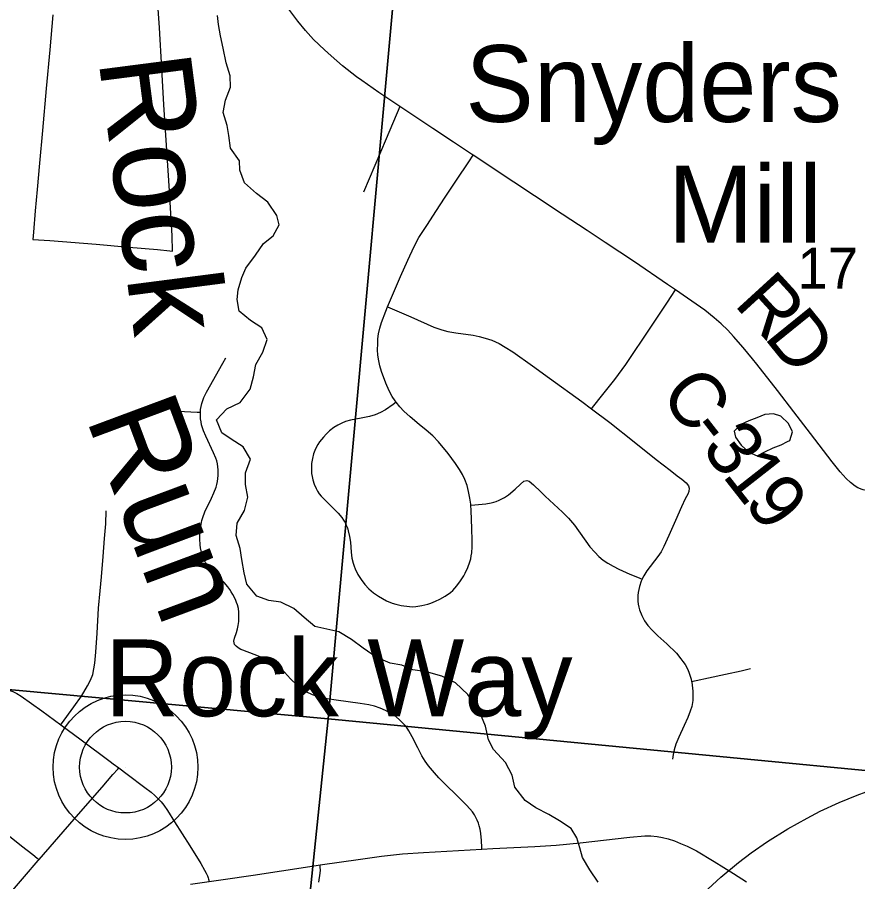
# Model space of a CAD drawing. Extents: x 0 to 1134, y 0 to 440.
# Drawn here: x 843.531 to 844.396, y 363.062 to 363.952 of the extents above; entities that cross this region are included whole.
import ezdxf

# ---------------------------------------------------------------- set-up
doc = ezdxf.new("R2010")
doc.units = 0
for name, color, linetype in [('GM_X_County_Road', 7, 'Continuous'), ('GM_X_County_Road_Text', 7, 'Continuous'), ('GM_X_Minor_Lake', 7, 'Continuous'), ('GM_X_Minor_River', 7, 'Continuous'), ('GM_X_Minor_River_Text', 7, 'Continuous'), ('GM_X_Rail_Line', 7, 'Continuous'), ('GM_X_Section', 7, 'Continuous'), ('GM_X_Section_Text', 7, 'Continuous'), ('GM_X_Township_Road', 7, 'Continuous'), ('GM_X_Unincorporated', 7, 'Continuous'), ('GM_X_Unincorporated_Location', 7, 'Continuous'), ('GM_X_Unincorporated_Text', 7, 'Continuous'), ('GM_X_US_Route', 7, 'Continuous')]:
    doc.layers.add(name, color=color, linetype=linetype)

msp = doc.modelspace()

# ---------------------------------------------------------------- linework, layer by layer
at = {"layer": 'GM_X_County_Road'}
msp.add_line((843.63014, 363.1834), (843.63585, 363.17915), dxfattribs=at)
for points in [[(843.92501, 363.85966), (843.90327, 363.87421), (843.88579, 363.88664), (843.88053, 363.89015), (843.87563, 363.89396), (843.86599, 363.90176), (843.85426, 363.91186), (843.84745, 363.91818), (843.83632, 363.92884), (843.82797, 363.93794), (843.82009, 363.94749), (843.81076, 363.95981), (843.80188, 363.97258)], [(844.00042, 363.80967), (843.99869, 363.81081), (843.98028, 363.82298), (843.9589, 363.83712), (843.928, 363.85767), (843.92501, 363.85966)], [(844.20864, 363.67103), (844.20042, 363.67668), (844.16622, 363.7), (844.1363, 363.7199), (844.11772, 363.73222), (844.09188, 363.74903), (844.06363, 363.7679), (844.04242, 363.78204), (844.00042, 363.80967)], [(844.28787, 363.6), (844.27834, 363.61188), (844.26831, 363.62322), (844.2623, 363.62974), (844.25553, 363.6362), (844.24846, 363.64233), (844.23864, 363.65001), (844.22089, 363.6626), (844.20864, 363.67103)], [(844.51912, 363.48519), (844.50736, 363.48266), (844.45639, 363.47198), (844.44404, 363.46948), (844.43193, 363.46694), (844.41976, 363.46477), (844.41369, 363.4642), (844.40761, 363.46435), (844.40458, 363.46471), (844.40161, 363.46529), (844.39942, 363.46596), (844.39875, 363.46615), (844.39606, 363.46734), (844.39349, 363.46891), (844.38867, 363.47266), (844.38418, 363.47685), (844.37792, 363.48365), (844.36959, 363.49417), (844.34758, 363.52336), (844.33029, 363.54546), (844.31353, 363.56765), (844.29232, 363.59445), (844.28787, 363.6)], [(843.51536, 363.26123), (843.51831, 363.26053), (843.52257, 363.25923), (843.52677, 363.25756), (843.53085, 363.25565), (843.53555, 363.25281), (843.55662, 363.23785), (843.56965, 363.22809), (843.57613, 363.22334)], [(843.57613, 363.22334), (843.59703, 363.20801), (843.62687, 363.18582), (843.63014, 363.1834)], [(843.63585, 363.17915), (843.64448, 363.17272), (843.66265, 363.15895), (843.66901, 363.15406), (843.67303, 363.15054), (843.67618, 363.14758), (843.67933, 363.14424), (843.68211, 363.14084), (843.68613, 363.13509), (843.69324, 363.12367), (843.70893, 363.09876), (843.72024, 363.08079), (843.72413, 363.07386), (843.72582, 363.07075), (843.72721, 363.06796), (843.7279, 363.06608), (843.72827, 363.06459), (843.7289, 363.06207)]]:
    msp.add_lwpolyline(points, dxfattribs=at)
at = {"layer": 'GM_X_Minor_Lake'}
for points in [[(844.3237, 363.51484), (844.32611, 363.51608), (844.32883, 363.52479), (844.32474, 363.53356), (844.31686, 363.54121), (844.30931, 363.54354), (844.3006, 363.54284), (844.29225, 363.53949), (844.2839, 363.53613), (844.27593, 363.5324), (844.26907, 363.52561)], [(844.26907, 363.52561), (844.27015, 363.51953), (844.27614, 363.51114), (844.28403, 363.50386), (844.2927, 363.50039), (844.3003, 363.5045), (844.30903, 363.50862), (844.31738, 363.51159), (844.3237, 363.51484)]]:
    msp.add_lwpolyline(points, dxfattribs=at)
at = {"layer": 'GM_X_Minor_River'}
for points in [[(843.83757, 363.3247), (843.82669, 363.33395), (843.81579, 363.3432), (843.80258, 363.34981), (843.79006, 363.35148), (843.77796, 363.3558), (843.76748, 363.36809), (843.76497, 363.3799), (843.76249, 363.39362), (843.76073, 363.40504), (843.75672, 363.41839), (843.75764, 363.43093), (843.76503, 363.44414), (843.76862, 363.45779), (843.76612, 363.47074), (843.76628, 363.4829), (843.77139, 363.49691), (843.76396, 363.50954), (843.75152, 363.51729), (843.74172, 363.52387), (843.7362, 363.53724), (843.74698, 363.54852), (843.76074, 363.5552), (843.77116, 363.56876), (843.77437, 363.58165), (843.7768, 363.59417), (843.78418, 363.60701), (843.78853, 363.61988), (843.78298, 363.63211), (843.7713, 363.63947), (843.75965, 363.64911), (843.75753, 363.66131), (843.75879, 363.67118), (843.76237, 363.68368), (843.76667, 363.69352), (843.77633, 363.70671), (843.78485, 363.71878), (843.79482, 363.72665), (843.80067, 363.73798), (843.7985, 363.74751), (843.78919, 363.76131), (843.77752, 363.77019), (843.76513, 363.78137), (843.76036, 363.79435), (843.7601, 363.80386), (843.75077, 363.8169), (843.74904, 363.82985), (843.74727, 363.84013), (843.74326, 363.85349), (843.7457, 363.86639), (843.75081, 363.87964), (843.75058, 363.89142), (843.74619, 363.90479), (843.74334, 363.91965), (843.74047, 363.93261), (843.73833, 363.94404), (843.73731, 363.95356)], [(844.12889, 363.06135), (844.12029, 363.07431), (844.11282, 363.08689), (844.11025, 363.09677), (844.10692, 363.10704), (844.10132, 363.11657), (844.08928, 363.12463), (844.07836, 363.13116), (844.06479, 363.13809), (844.05388, 363.14538), (844.04339, 363.15911), (844.04047, 363.17166), (844.03375, 363.18461), (844.02138, 363.19798), (844.01616, 363.20789), (844.01324, 363.22195), (844.00915, 363.23185), (844.00394, 363.24251), (843.99496, 363.25472), (843.98219, 363.26658), (843.96824, 363.27351), (843.95239, 363.2778), (843.93841, 363.28018), (843.9271, 363.28482), (843.91501, 363.28681), (843.90068, 363.29298), (843.88713, 363.30219), (843.8751, 363.31139), (843.8623, 363.31908), (843.83757, 363.3247)]]:
    msp.add_lwpolyline(points, dxfattribs=at)
at = {"layer": 'GM_X_Rail_Line'}
msp.add_lwpolyline([(844.23772, 363.0504), (844.2552, 363.06668), (844.27323, 363.08164), (844.28654, 363.09161), (844.30322, 363.10341), (844.32405, 363.11639), (844.34385, 363.1274), (844.35752, 363.13446), (844.37692, 363.14359), (844.39538, 363.15114), (844.41397, 363.15803)], dxfattribs=at)
at = {"layer": 'GM_X_Section'}
for points in [[(842.89403, 364.32508), (843.94203, 364.23217), (843.8514, 363.22955), (842.80734, 363.32517)], [(843.94203, 364.23217), (844.94191, 364.13589), (844.84938, 363.13367), (843.8514, 363.22955)], [(842.80734, 363.32517), (843.8514, 363.22955), (843.74548, 362.21165), (842.72307, 362.28736)], [(843.8514, 363.22955), (844.84938, 363.13367), (844.75987, 362.13104), (843.74548, 362.21165)]]:
    msp.add_lwpolyline(points, close=True, dxfattribs=at)
at = {"layer": 'GM_X_Township_Road'}
for points in [[(843.56812, 363.95396), (843.56508, 363.91793), (843.56121, 363.87817), (843.55747, 363.83492), (843.55427, 363.80156), (843.55174, 363.77433), (843.54986, 363.75233), (843.54813, 363.73044), (843.54751, 363.72286), (843.56489, 363.72173), (843.61251, 363.718), (843.64635, 363.71511), (843.67573, 363.7125), (843.68826, 363.71117), (843.69109, 363.71093), (843.69076, 363.72675), (843.68788, 363.77309), (843.68489, 363.82006), (843.68233, 363.86138), (843.68024, 363.89886), (843.67763, 363.94059), (843.67614, 363.96515)], [(843.92501, 363.85966), (843.91084, 363.82633), (843.8875, 363.77147)], [(843.91234, 363.65364), (843.91539, 363.66082), (843.92553, 363.68481), (843.93309, 363.70171), (843.93969, 363.71571), (843.94452, 363.72489), (843.95273, 363.73728), (843.96271, 363.75257), (843.97108, 363.76544), (843.98331, 363.78379), (843.99586, 363.80279), (844.00042, 363.80967)], [(844.12228, 363.54862), (844.12459, 363.55154), (844.13248, 363.56152), (844.14616, 363.57891), (844.15759, 363.59421), (844.18335, 363.63269), (844.20026, 363.65844), (844.20396, 363.6644), (844.20864, 363.67103)], [(843.90407, 363.59451), (843.90332, 363.59805), (843.90235, 363.60369), (843.90203, 363.60948), (843.90219, 363.61544), (843.90251, 363.62075), (843.90315, 363.6259), (843.90444, 363.63153), (843.90605, 363.63733), (843.9104, 363.64908), (843.91234, 363.65364)], [(843.91234, 363.65364), (843.91715, 363.65153), (843.93622, 363.64314), (843.96006, 363.63278), (843.96811, 363.62982), (843.97436, 363.62818), (843.98258, 363.6267), (844.00034, 363.62457), (844.00675, 363.62292), (844.01283, 363.62144), (844.01957, 363.61914), (844.02714, 363.61569), (844.03338, 363.61223), (844.04111, 363.6073), (844.06133, 363.593), (844.07892, 363.58034), (844.11213, 363.55633), (844.12228, 363.54862)], [(843.71977, 363.54514), (843.71999, 363.54796), (843.7205, 363.5511), (843.72125, 363.5542), (843.72338, 363.56015), (843.72601, 363.56586), (843.74282, 363.59565), (843.74588, 363.60103)], [(843.92118, 363.55543), (843.92006, 363.55685), (843.91716, 363.56135), (843.9141, 363.56715), (843.9107, 363.57492), (843.90621, 363.58711), (843.90444, 363.59275), (843.90407, 363.59451)], [(843.92118, 363.55543), (843.91796, 363.55315), (843.91024, 363.54768), (843.90525, 363.54494), (843.89961, 363.54253), (843.89366, 363.54059), (843.88513, 363.53898), (843.87418, 363.53689), (843.86903, 363.53544), (843.86533, 363.53383), (843.8613, 363.5319), (843.85712, 363.52949), (843.85277, 363.52595), (843.84924, 363.52241), (843.84652, 363.51943), (843.84425, 363.51709), (843.84248, 363.51468), (843.84071, 363.51178), (843.83829, 363.50744), (843.8362, 363.50245), (843.83507, 363.49762), (843.83411, 363.49247), (843.83395, 363.48603), (843.83427, 363.48201), (843.83475, 363.47895), (843.83539, 363.47541), (843.83668, 363.47106), (843.83884, 363.46669), (843.8403, 363.46386), (843.84205, 363.4612), (843.84404, 363.45873), (843.84837, 363.45422), (843.85507, 363.44782), (843.86149, 363.44124), (843.86541, 363.43665), (843.86711, 363.43419), (843.86859, 363.4316), (843.86987, 363.42888), (843.87097, 363.42607), (843.87192, 363.42321), (843.87329, 363.4173), (843.87422, 363.41123), (843.87483, 363.40105), (843.87563, 363.39477), (843.87692, 363.38974), (843.87788, 363.38672), (843.87905, 363.38381), (843.88182, 363.37823), (843.88515, 363.37292), (843.88897, 363.36797), (843.89322, 363.3634), (843.89553, 363.36125), (843.89797, 363.35927), (843.90318, 363.35577), (843.91131, 363.35115), (843.917, 363.34874), (843.92102, 363.34745), (843.92618, 363.3462), (843.93489, 363.34514)], [(843.99807, 363.44948), (843.99801, 363.4504), (843.99708, 363.45663), (843.9957, 363.46349), (843.99409, 363.46961), (843.99184, 363.47605), (843.98943, 363.4812), (843.98621, 363.48635), (843.98234, 363.49247), (843.97462, 363.50261), (843.9648, 363.51468), (843.959, 363.5208), (843.95219, 363.52661), (843.94494, 363.53255), (843.93551, 363.54027), (843.92907, 363.54639), (843.92488, 363.55073), (843.92118, 363.55543)], [(844.12228, 363.54862), (844.1409, 363.53447), (844.16606, 363.51458), (844.18874, 363.49649), (844.20311, 363.48542), (844.21045, 363.47972), (844.21521, 363.47611), (844.21965, 363.47232), (844.22195, 363.46953), (844.22277, 363.4669), (844.22212, 363.46344), (844.22113, 363.46082), (844.21867, 363.45588), (844.21472, 363.44766), (844.20847, 363.43353), (844.2018, 363.41825), (844.19653, 363.40696), (844.19366, 363.40156), (844.19054, 363.39661), (844.17924, 363.38204), (844.17593, 363.37689), (844.17453, 363.3742), (844.17418, 363.3734)], [(843.69451, 363.54672), (843.70336, 363.54581), (843.71633, 363.54529), (843.71977, 363.54514)], [(844.0094, 363.09548), (844.0093, 363.09712), (844.00886, 363.10426), (844.00814, 363.11154), (844.00749, 363.11608), (844.00656, 363.11954), (844.00576, 363.12221), (844.00461, 363.12517), (844.00331, 363.12812), (844.00164, 363.13086), (843.9996, 363.13396), (843.99704, 363.13707), (843.99353, 363.1408), (843.98936, 363.14487), (843.98556, 363.14866), (843.98199, 363.15226), (843.97352, 363.1603), (843.96916, 363.16463), (843.96497, 363.169), (843.96053, 363.17386), (843.95452, 363.18106), (843.95089, 363.18615), (843.94766, 363.19153), (843.94346, 363.1999), (843.93776, 363.21106), (843.93437, 363.21719), (843.93141, 363.22166), (843.92852, 363.22483), (843.92514, 363.2283), (843.92091, 363.23182), (843.91577, 363.23512), (843.91038, 363.23807), (843.90483, 363.2406), (843.89907, 363.24251), (843.89311, 363.24392), (843.884, 363.24544), (843.85947, 363.2487), (843.8503, 363.25032), (843.84421, 363.25168), (843.83818, 363.25338), (843.83527, 363.25437), (843.8324, 363.2555), (843.82959, 363.25685), (843.82684, 363.2584), (843.82422, 363.26017), (843.81934, 363.26417), (843.81257, 363.27062), (843.80625, 363.27745), (843.80196, 363.28181), (843.79968, 363.28381), (843.79727, 363.28565), (843.79474, 363.28732), (843.7921, 363.2888), (843.78655, 363.29139), (843.77505, 363.2959), (843.76335, 363.30012), (843.76129, 363.301), (843.75876, 363.3025), (843.7566, 363.30424), (843.75501, 363.30605), (843.75431, 363.3094), (843.7549, 363.31269), (843.75703, 363.31844), (843.75804, 363.32226), (843.75869, 363.32566), (843.75926, 363.32984), (843.75948, 363.33539), (843.75934, 363.33943), (843.75883, 363.34318), (843.75796, 363.34681), (843.75708, 363.34941), (843.75586, 363.35228), (843.75312, 363.35764), (843.75159, 363.36025), (843.74992, 363.3628), (843.74812, 363.36526), (843.74416, 363.3699), (843.73983, 363.37416), (843.7352, 363.37831), (843.73293, 363.38048), (843.72872, 363.38524), (843.72685, 363.38782), (843.72515, 363.39053), (843.72367, 363.39335), (843.72242, 363.39628), (843.72143, 363.39931), (843.72005, 363.40547), (843.71957, 363.40858), (843.71917, 363.41489), (843.71938, 363.42118), (843.72008, 363.42742), (843.72131, 363.43361), (843.72221, 363.43665), (843.72448, 363.44249), (843.73116, 363.45657), (843.73376, 363.46216), (843.73592, 363.46788), (843.73675, 363.47081), (843.73737, 363.4738), (843.73806, 363.47986), (843.73806, 363.48597), (843.73778, 363.489), (843.73731, 363.49201), (843.73662, 363.49497), (843.73569, 363.49785), (843.73332, 363.5035), (843.72529, 363.52035), (843.72288, 363.52615), (843.72186, 363.52915), (843.72106, 363.53221), (843.72045, 363.53531), (843.72001, 363.53844), (843.71978, 363.5416), (843.71976, 363.54297), (843.71977, 363.54514)], [(843.99807, 363.44948), (844.00214, 363.44982), (844.0134, 363.45073), (844.01895, 363.45173), (844.02151, 363.45243), (844.0242, 363.4534), (844.02703, 363.45463), (844.03264, 363.4575), (844.0369, 363.46011), (844.04366, 363.46607), (844.04898, 363.47122), (844.05252, 363.47428), (844.05574, 363.47477), (844.05799, 363.47428), (844.06234, 363.47042), (844.07, 363.46316), (844.07445, 363.45888), (844.07889, 363.45469), (844.08334, 363.45055), (844.09219, 363.44217), (844.09839, 363.43597), (844.10451, 363.42889), (844.1206, 363.40668), (844.12543, 363.40105), (844.12977, 363.3967), (844.13429, 363.393), (844.13895, 363.38978), (844.14458, 363.38656), (844.15038, 363.38367), (844.16164, 363.37852), (844.16953, 363.3753), (844.17418, 363.3734)], [(843.93489, 363.34514), (843.93811, 363.34501), (843.94127, 363.3452), (843.94751, 363.34607), (843.9537, 363.34755), (843.95695, 363.3486), (843.96183, 363.35052), (843.96622, 363.35282), (843.97172, 363.35582), (843.97702, 363.35968), (843.97946, 363.36174), (843.9817, 363.36402), (843.98376, 363.36642), (843.98752, 363.37144), (843.9909, 363.37677), (843.99235, 363.37958), (843.99489, 363.38531), (843.99704, 363.3912), (843.99787, 363.39426), (843.99849, 363.39736), (843.99893, 363.40049), (843.9994, 363.40676), (843.99949, 363.41303), (843.99903, 363.4255), (843.99844, 363.44414), (843.99807, 363.44948)], [(843.57613, 363.22334), (843.57705, 363.22459), (843.58975, 363.24183), (843.5975, 363.25279), (843.60378, 363.26348), (843.60659, 363.26937), (843.609, 363.27524), (843.61033, 363.28112), (843.61114, 363.28687), (843.61207, 363.2981), (843.61354, 363.31788), (843.61514, 363.3434), (843.61675, 363.36145), (843.61822, 363.37588), (843.61969, 363.39659), (843.62103, 363.41503), (843.62236, 363.43041), (843.6229, 363.44364)], [(844.17418, 363.3734), (844.1733, 363.37141), (844.17139, 363.36561), (844.1707, 363.36263), (844.1702, 363.35963), (844.16989, 363.35659), (844.16977, 363.35356), (844.16985, 363.35052), (844.17019, 363.34751), (844.17079, 363.34455), (844.1716, 363.34163), (844.1738, 363.33594), (844.17662, 363.33051), (844.18019, 363.32551), (844.18447, 363.32074), (844.19055, 363.31499), (844.19976, 363.3066), (844.20946, 363.29723), (844.21422, 363.29131), (844.2162, 363.28852), (844.21834, 363.28556), (844.2213, 363.2803), (844.22273, 363.27645), (844.22382, 363.27345), (844.22465, 363.27038), (844.22512, 363.26792)], [(844.22512, 363.26792), (844.22985, 363.26896), (844.24267, 363.27175), (844.26009, 363.2757), (844.27621, 363.27915), (844.28574, 363.28128)], [(844.22512, 363.26792), (844.22525, 363.26725), (844.22631, 363.25795), (844.22654, 363.25484), (844.22656, 363.25168), (844.22631, 363.24854), (844.2252, 363.24231), (844.22376, 363.23739), (844.2213, 363.23082), (844.21751, 363.2226), (844.21193, 363.21059), (844.20897, 363.20353), (844.20716, 363.1976), (844.20633, 363.193), (844.20563, 363.1882)], [(843.5538, 363.08483), (843.59001, 363.12631), (843.60645, 363.14518), (843.61867, 363.15942), (843.62987, 363.17243), (843.63473, 363.1779), (843.63585, 363.17915)], [(843.44622, 363.16899), (843.4508, 363.16538), (843.4605, 363.15771), (843.47983, 363.14238), (843.49695, 363.12922), (843.51656, 363.11419), (843.5359, 363.09883), (843.54731, 363.09001), (843.55201, 363.08626), (843.5538, 363.08483)], [(843.51457, 363.03211), (843.51656, 363.03769), (843.5182, 363.04119), (843.52076, 363.04574), (843.52858, 363.05546), (843.53869, 363.06738), (843.55301, 363.08392), (843.5538, 363.08483)], [(843.84171, 363.06141), (843.84312, 363.07067), (843.84337, 363.07385), (843.84309, 363.07702), (843.84291, 363.07917)]]:
    msp.add_lwpolyline(points, dxfattribs=at)
at = {"layer": 'GM_X_Unincorporated'}
for radius in [0.0744, 0.04716]:
    msp.add_circle((843.64275, 363.17988), radius, dxfattribs=at)
at = {"layer": 'GM_X_Unincorporated_Location'}
msp.add_line((843.64275, 363.17988), (843.64275, 363.17988), dxfattribs=at)
at = {"layer": 'GM_X_US_Route'}
msp.add_lwpolyline([(843.70953, 363.05926), (843.7289, 363.06207), (843.74331, 363.06416), (843.77396, 363.06877), (843.83227, 363.07761), (843.84291, 363.07917), (843.88448, 363.08529), (843.90604, 363.08818), (843.92767, 363.0905), (843.94935, 363.09217), (844.0094, 363.09548), (844.02063, 363.0961), (844.06401, 363.09827), (844.08567, 363.09968), (844.11036, 363.10195), (844.16148, 363.1078), (844.17692, 363.10915), (844.18317, 363.10915), (844.18979, 363.10854), (844.19531, 363.10756), (844.20095, 363.10621), (844.20745, 363.10401), (844.2137, 363.10143), (844.22056, 363.09837), (844.23, 363.09359), (844.24826, 363.08292), (844.26812, 363.07029), (844.28173, 363.06183)], dxfattribs=at)

# ---------------------------------------------------------------- texts
at = {"layer": 'GM_X_County_Road_Text'}
for s, rotation, p in [('R', 312.44907, (844.26771, 363.65607)), ('D', 308.95338, (844.29861, 363.62233)), ('C', 307.84179, (844.19116, 363.56307)), ('-', 307.86995, (844.2198, 363.5262)), ('3', 307.90949, (844.23415, 363.50774)), ('1', 308.09641, (844.25578, 363.47997)), ('9', 308.66537, (844.27776, 363.45194))]:
    msp.add_text(s, height=0.05682, rotation=rotation, dxfattribs=at).set_placement(p)
at = {"layer": 'GM_X_Minor_River_Text'}
for s, height, rotation, p in [('Rock', 0.094801, 277.37265, (843.61484, 363.90822)), ('Run', 0.09476, 290.43216, (843.60162, 363.53954))]:
    msp.add_text(s, height=height, rotation=rotation, dxfattribs=at).set_placement(p)
at = {"layer": 'GM_X_Section_Text'}
msp.add_text('17', height=0.041856, rotation=0.00001, dxfattribs=at).set_placement((844.33403, 363.67246))
at = {"layer": 'GM_X_Unincorporated_Text'}
for s, p in [('Snyders', (843.99237, 363.84392)), ('Mill', (844.2007, 363.71975)), ('Rock Way', (843.62154, 363.23226))]:
    msp.add_text(s, height=0.078977, rotation=0.00001, dxfattribs=at).set_placement(p)

doc.saveas('drawing.dxf')
